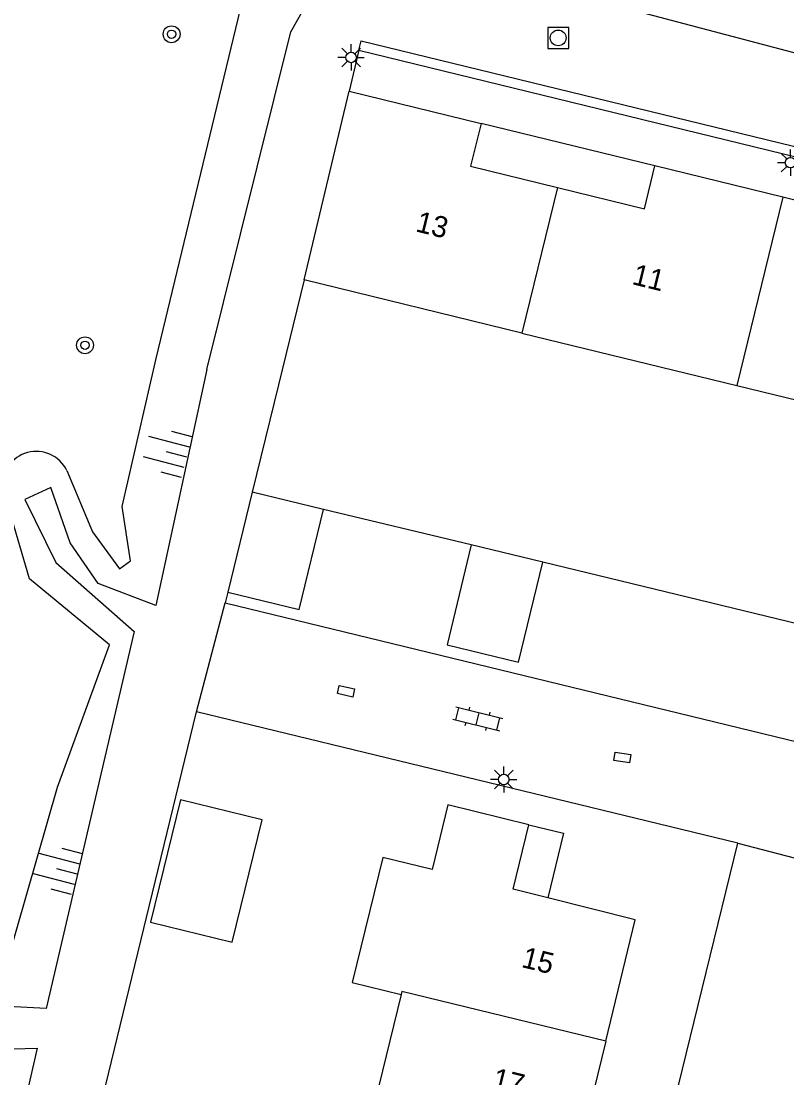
# Model space of a CAD drawing. Extents: x 125000 to 129004, y 397500 to 399008.
# Drawn here: x 126894 to 126930.4, y 398142.5 to 398192.8 of the extents above; entities that cross this region are included whole.
import ezdxf

# ---------------------------------------------------------------- set-up
doc = ezdxf.new("R2010")
doc.units = 0
for name, color, linetype in [('gg-afsc-erfafscheiding', 7, 'Continuous'), ('gg-afsc-faunaraster', 7, 'Continuous'), ('gg-afsc-hekwerk', 7, 'Continuous'), ('gg-afsc-muur', 7, 'Continuous'), ('gg-anno-huisnummerreeks BGT', 7, 'Continuous'), ('gg-bbg-bijgebouw', 7, 'Continuous'), ('gg-bbg-hoofdgebouw', 7, 'Continuous'), ('gg-bbg-luifel en loopbrug', 7, 'Continuous'), ('gg-bbg-tussenscheiding', 7, 'Continuous'), ('gg-knt-BGT kruinlijn', 7, 'Continuous'), ('gg-knt-bovenkant onderkant talud', 7, 'Continuous'), ('gg-knt-verharding', 7, 'Continuous'), ('gt-grn-weggrens', 7, 'Continuous'), ('gt-symb-boom', 7, 'Continuous'), ('gt-symb-klinker verharding', 7, 'Continuous'), ('gt-symb-kolk center center', 7, 'Continuous'), ('gt-symb-lichtmast', 7, 'Continuous'), ('gt-symb-rioolschacht', 7, 'Continuous'), ('gt-symb-talud symbool', 7, 'Continuous')]:
    doc.layers.add(name, color=color, linetype=linetype)

# ---------------------------------------------------------------- blocks, each defined once
blk = doc.blocks.new('gt0-LMAST')
at = {"layer": 'gt-symb-lichtmast'}
for p, q in [((-0.005, 0.246), (-0.005, 0.621)), ((-0.182, 0.173), (-0.447, 0.438)), ((0.172, 0.173), (0.437, 0.438)), ((-0.255, -0.004), (-0.63, -0.004)), ((-0.182, -0.181), (-0.447, -0.446)), ((-0.005, -0.254), (-0.005, -0.629)), ((0.437, -0.446), (0.172, -0.181)), ((0.245, -0.004), (0.62, -0.004))]:
    blk.add_line(p, q, dxfattribs=at)
blk.add_circle((-0.005, -0.004), 0.25, dxfattribs=at)
blk = doc.blocks.new('gt0-RS')
at = {"layer": 'gt-symb-rioolschacht'}
blk.add_lwpolyline([(-0.5, -0.5), (0.5, -0.5), (0.5, 0.5), (-0.5, 0.5)], close=True, dxfattribs=at)
blk.add_circle((0, 0), 0.375, dxfattribs=at)
blk = doc.blocks.new('gt0-BOOM')
at = {"layer": 'gt-symb-boom'}
for radius in [0.4, 0.2]:
    blk.add_circle((0, 0), radius, dxfattribs=at)
blk = doc.blocks.new('gt0-KOLKCC')
at = {"layer": 'gt-symb-kolk center center'}
blk.add_lwpolyline([(-0.375, 0.2), (0.375, 0.2), (0.375, -0.2), (-0.375, -0.2)], close=True, dxfattribs=at)
blk = doc.blocks.new('gt0-KL1')
at = {"layer": 'gt-symb-klinker verharding'}
for p, q in [((-1.15, 0.3), (1.15, 0.3)), ((-1, -0.3), (-1, 0.3)), ((-0.5, 0.3), (-0.5, 0.45)), ((0, -0.3), (0, 0.3)), ((0.5, 0.3), (0.5, 0.45)), ((1, -0.3), (1, 0.3)), ((-1.15, -0.3), (1.15, -0.3)), ((-0.5, -0.45), (-0.5, -0.3)), ((0.5, -0.45), (0.5, -0.3))]:
    blk.add_line(p, q, dxfattribs=at)
blk = doc.blocks.new('gt0-TALUD_1')
at = {"layer": 'gt-symb-talud symbool'}
for p, q in [((-1, -1), (-1, 0)), ((-0.5, -2), (-0.5, 0)), ((0, -1), (0, 0)), ((0.5, -2), (0.5, 0)), ((1, -1), (1, 0))]:
    blk.add_line(p, q, dxfattribs=at)

msp = doc.modelspace()

# ---------------------------------------------------------------- linework, layer by layer
at = {"layer": 'gg-afsc-erfafscheiding'}
msp.add_line((126915.439, 398167.868), (126908.42, 398169.55), dxfattribs=at)
at = {"layer": 'gg-afsc-faunaraster'}
for p, q in [((126910.097, 398191.393), (126909.634, 398189.45)), ((126902.371, 398159.914), (126903.742, 398165.101))]:
    msp.add_line(p, q, dxfattribs=at)
msp.add_lwpolyline([(126910.097, 398191.393), (126910.204, 398191.841), (126984.238, 398173.793), (126984.993, 398180.141)], dxfattribs=at)
at = {"layer": 'gg-afsc-hekwerk'}
for p, q in [((126932.568, 398163.701), (126918.838, 398167.047)), ((126914.657, 398156.948), (126902.371, 398159.914))]:
    msp.add_line(p, q, dxfattribs=at)
msp.add_lwpolyline([(126881.805, 398071.154), (126881.856, 398075.53), (126902.371, 398159.914)], dxfattribs=at)
at = {"layer": 'gg-afsc-muur'}
for p, q in [((126907.491, 398180.464), (126906.27, 398175.471)), ((126906.27, 398175.471), (126905.025, 398170.376)), ((126903.867, 398165.614), (126903.742, 398165.101))]:
    msp.add_line(p, q, dxfattribs=at)
at = {"layer": 'gg-bbg-bijgebouw'}
for p, q in [((126905.025, 398170.376), (126903.867, 398165.614)), ((126908.42, 398169.55), (126905.025, 398170.376)), ((126918.838, 398167.047), (126915.439, 398167.868))]:
    msp.add_line(p, q, dxfattribs=at)
for points in [[(126903.867, 398165.614), (126907.262, 398164.788), (126908.42, 398169.55)], [(126915.439, 398167.868), (126914.289, 398163.105), (126917.688, 398162.284), (126918.838, 398167.047)]]:
    msp.add_lwpolyline(points, dxfattribs=at)
at = {"layer": 'gg-bbg-hoofdgebouw'}
for p, q in [((126907.491, 398180.464), (126909.634, 398189.45)), ((126909.634, 398189.45), (126915.905, 398187.911)), ((126930.25, 398184.4), (126924.17, 398185.89)), ((126936.33, 398182.909), (126930.25, 398184.4)), ((126917.851, 398177.936), (126907.491, 398180.464)), ((126917.851, 398177.936), (126928.07, 398175.443)), ((126928.07, 398175.443), (126938.451, 398172.909))]:
    msp.add_line(p, q, dxfattribs=at)
for points in [[(126915.905, 398187.911), (126915.404, 398185.871), (126919.537, 398184.861)], [(126919.537, 398184.861), (126923.67, 398183.85), (126924.17, 398185.89)], [(126918.18, 398154.554), (126914.325, 398155.503), (126913.573, 398152.424), (126911.237, 398152.995), (126909.78, 398147.051), (126912.111, 398146.479)], [(126919.073, 398151.071), (126917.425, 398151.486), (126918.18, 398154.554)], [(126921.837, 398144.26), (126923.239, 398150.021), (126919.073, 398151.071)], [(126912.111, 398146.479), (126910.858, 398141.353), (126908.531, 398141.926), (126907.676, 398138.433)], [(126921.837, 398144.26), (126920.434, 398138.498), (126916.241, 398139.54)]]:
    msp.add_lwpolyline(points, dxfattribs=at)
at = {"layer": 'gg-bbg-luifel en loopbrug'}
for points in [[(126900.186, 398149.914), (126904.071, 398148.963), (126905.497, 398154.791), (126901.612, 398155.742), (126900.186, 398149.914)], [(126918.18, 398154.554), (126919.831, 398154.148), (126919.073, 398151.071)]]:
    msp.add_lwpolyline(points, dxfattribs=at)
at = {"layer": 'gg-bbg-tussenscheiding'}
for p, q in [((126919.537, 398184.861), (126917.851, 398177.936)), ((126930.25, 398184.4), (126928.07, 398175.443))]:
    msp.add_line(p, q, dxfattribs=at)
msp.add_lwpolyline([(126921.837, 398144.26), (126912.145, 398146.619), (126912.111, 398146.479)], dxfattribs=at)
at = {"layer": 'gg-knt-BGT kruinlijn'}
for points in [[(126902.871, 398176.203), (126906.854, 398192.263), (126908.397, 398194.986), (126910.614, 398196), (126913.092, 398195.833), (126919.239, 398194.339), (126936.418, 398189.791), (126953.128, 398186.066), (126956.506, 398188.908), (126959.392, 398198.914), (126959.229, 398200.217), (126958.797, 398201.325)], [(126902.871, 398176.203), (126900.434, 398164.98), (126897.705, 398166.022), (126896.36, 398167.967), (126895.441, 398170.59), (126894.218, 398170.027), (126895.68, 398167.024), (126899.411, 398163.737), (126895.222, 398145.813), (126892.495, 398145.958), (126888.515, 398145.332)], [(126887.103, 398139.109), (126888.804, 398142.243), (126890.797, 398143.812), (126894.799, 398143.923), (126889.824, 398122.243), (126882.973, 398093.798), (126878.027, 398073.027)]]:
    msp.add_lwpolyline(points, dxfattribs=at)
at = {"layer": 'gg-knt-bovenkant onderkant talud'}
for points in [[(126900.458, 398176.723), (126904.474, 398193.343), (126905.571, 398195.786), (126907.101, 398197.406), (126909.413, 398198.486), (126912.147, 398198.943), (126915.057, 398198.417), (126944.654, 398190.995)], [(126896.206, 398171.398), (126897.437, 398168.477), (126898.712, 398166.717), (126899.232, 398167.11), (126898.844, 398169.696), (126900.458, 398176.723)], [(126890.44, 398147.512), (126893.342, 398147.881), (126895.758, 398156.342), (126898.231, 398163.107), (126894.431, 398166.253), (126893.168, 398170.569)]]:
    msp.add_lwpolyline(points, dxfattribs=at)
msp.add_arc((126894.761, 398170.71), 1.6, 25.4523, 185.0739, dxfattribs=at)
at = {"layer": 'gg-knt-verharding'}
for p, q in [((126910.097, 398191.393), (126984.792, 398173.139)), ((126924.17, 398185.89), (126915.905, 398187.911)), ((126903.742, 398165.101), (126934.645, 398157.597)), ((126928.115, 398153.682), (126914.657, 398156.948)), ((126907.9, 398071.129), (126928.115, 398153.682))]:
    msp.add_line(p, q, dxfattribs=at)
at = {"layer": 'gt-grn-weggrens'}
msp.add_line((126928.115, 398153.682), (126939.18, 398150.759), dxfattribs=at)

# ---------------------------------------------------------------- block references
at = {"layer": 'gt-symb-boom'}
for p in [(126901.19, 398192.151), (126897.074, 398177.358)]:
    msp.add_blockref('gt0-BOOM', p, dxfattribs=at)
at = {"layer": 'gt-symb-klinker verharding', "rotation": -13.827795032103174}
msp.add_blockref('gt0-KL1', (126915.75, 398159.587), dxfattribs=at)
at = {"layer": 'gt-symb-kolk center center'}
for p, rotation in [((126909.484, 398160.902), -12.527057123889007), ((126922.622, 398157.747), -9.100157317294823)]:
    msp.add_blockref('gt0-KOLKCC', p, dxfattribs=dict(at, rotation=rotation))
at = {"layer": 'gt-symb-lichtmast'}
for p in [(126909.732, 398191.052), (126930.626, 398186.047), (126916.991, 398156.707)]:
    msp.add_blockref('gt0-LMAST', p, dxfattribs=at)
at = {"layer": 'gt-symb-rioolschacht'}
msp.add_blockref('gt0-RS', (126919.573, 398191.977), dxfattribs=at)
at = {"layer": 'gt-symb-talud symbool', "xscale": 0.9998024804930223, "yscale": 0.9998024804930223, "rotation": -104.71731114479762}
for p in [(126901.906, 398172.049), (126896.677, 398152.211)]:
    msp.add_blockref('gt0-TALUD_1', p, dxfattribs=at)

# ---------------------------------------------------------------- texts
at = {"layer": 'gg-anno-huisnummerreeks BGT'}
for s, p in [('13', (126912.749, 398182.784)), ('11', (126923.038, 398180.274)), ('15', (126917.779, 398147.791)), ('17', (126916.376, 398142.03))]:
    msp.add_text(s, height=1, rotation=346.2, dxfattribs=at).set_placement(p)

doc.saveas('drawing.dxf')
